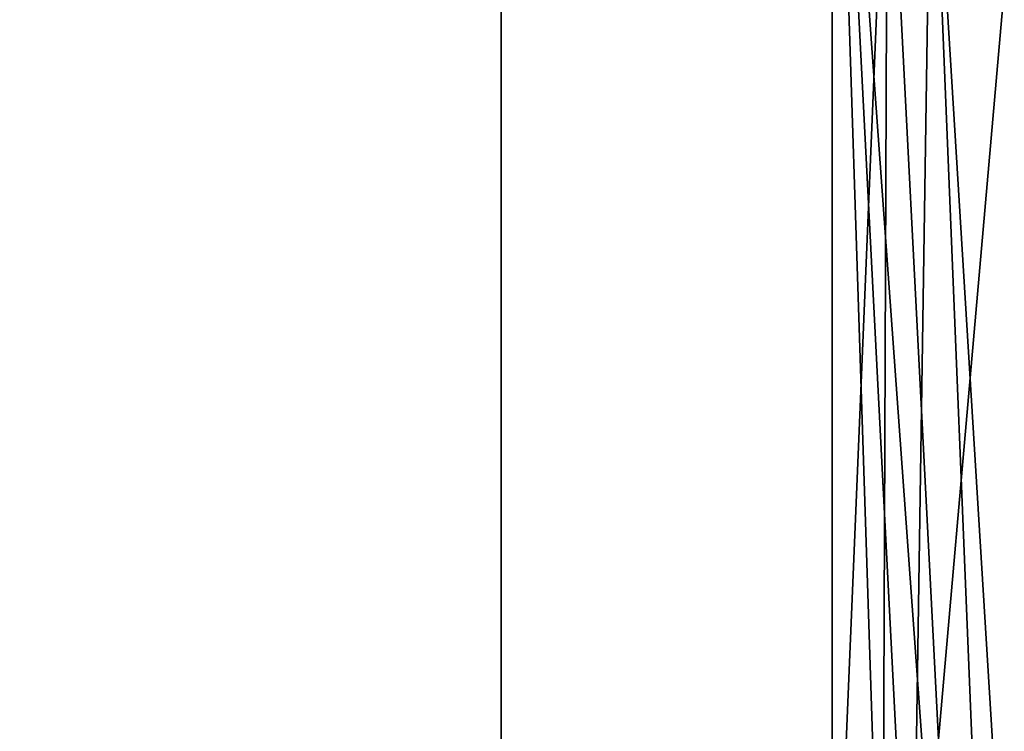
# Model space of a CAD drawing. Header units: millimetres. Extents: x -503 to 6703, y -110 to 249.
# Tile 989 of 1056: x 3944 to 4045, y 103 to 176. Entities that reach past the tile are written whole.
import ezdxf

# ---------------------------------------------------------------- set-up
doc = ezdxf.new("R2010")
doc.units = ezdxf.units.MM
doc.layers.add('152', color=7, linetype='Continuous', true_color=0xffffff)

# ---------------------------------------------------------------- blocks, each defined once
blk = doc.blocks.new('UG_SURFACE_004')
at = {"layer": '152', "color": 252, "linetype": 'Continuous', "lineweight": 35}
for points in [[(3843.5, -9.3, -7.75), (3843.5, 230.4, -7.75), (3993.5, 230.4, -7.75), (3993.5, -9.3, -7.75)], [(5156.5, -9.3, 2212.25), (5156.5, 230.4, 2212.25), (3843.5, 230.4, 2212.25), (3843.5, -9.3, 2212.25)], [(3993.5, -9.3, 2062.25), (3993.5, 230.4, 2062.25), (5006.5, 230.4, 2062.25), (5006.5, -9.3, 2062.25)], [(3993.5, -9.3, -7.75), (3993.5, 230.4, -7.75), (3993.5, 230.4, 2062.25), (3993.5, -9.3, 2062.25)]]:
    blk.add_3dface(points, dxfattribs=at)
blk = doc.blocks.new('UG_SURFACE_363')
at = {"layer": '152', "color": 41, "linetype": 'Continuous', "lineweight": 35}
for points in [[(4027.35, 67.5, -5.75), (4027.35, 67.5, 2025.9), (4027.35, 229.15, 2025.9), (4027.35, 229.15, -5.75)], [(4027.35, 229.15, -5.75), (4035.5, 71, -5.75), (4032.5, 71, -5.75)], [(4035.5, 71, -5.75), (4027.35, 229.15, -5.75), (4042.5, 19.5, -5.75)], [(4033, 203.3, -5.75), (4042.5, 19.5, -5.75), (4027.35, 229.15, -5.75)], [(4032.5, 71, -5.75), (4032.5, 67.5, -5.75), (4027.35, 67.5, -5.75), (4027.35, 229.15, -5.75)], [(4033, 203.3, 2020.25), (4033, 229.15, 2020.25), (4027.35, 229.15, 2025.9), (4027.35, 67.5, 2025.9)], [(4042.5, 19.5, 2010.75), (4045, 19.5, 2008.25), (4049.35, 229.15, 2003.9), (4035.5, 71, 2017.75)], [(4037.5, 203.3, 2015.75), (4035.5, 71, 2017.75), (4049.35, 229.15, 2003.9)], [(4037.5, 203.3, -5.75), (4037.5, 229.15, -5.75), (4049.35, 229.15, -5.75), (4049.35, 11.15, -5.75)], [(4032.5, 71, 2020.75), (4033, 203.3, 2020.25), (4027.35, 67.5, 2025.9)], [(4037.5, 203.3, 2015.75), (4033, 203.3, 2020.25), (4032.5, 71, 2020.75), (4035.5, 71, 2017.75)], [(4033, 203.3, -5.75), (4037.5, 203.3, -5.75), (4045, 19.5, -5.75), (4042.5, 19.5, -5.75)], [(4045, 19.5, -5.75), (4037.5, 203.3, -5.75), (4049.35, 11.15, -5.75)]]:
    blk.add_3dface(points, dxfattribs=at)
blk = doc.blocks.new('UG_SURFACE_370')
at = {"layer": '152', "color": 41, "linetype": 'Continuous', "lineweight": 35}
for points in [[(4027.35, 67.5, 2025.9), (4972.65, 67.5, 2025.9), (4972.65, 229.15, 2025.9), (4027.35, 229.15, 2025.9)], [(4027.35, 67.5, 2025.9), (4027.35, 229.15, 2025.9), (4033, 229.15, 2020.25), (4033, 203.3, 2020.25)], [(4049.35, 229.15, 2003.9), (4035.5, 71, 2017.75), (4037.5, 203.3, 2015.75)], [(4035.5, 71, 2017.75), (4049.35, 229.15, 2003.9), (4045, 19.5, 2008.25), (4042.5, 19.5, 2010.75)], [(4027.35, 67.5, 2025.9), (4033, 203.3, 2020.25), (4032.5, 71, 2020.75)], [(4035.5, 71, 2017.75), (4032.5, 71, 2020.75), (4033, 203.3, 2020.25), (4037.5, 203.3, 2015.75)]]:
    blk.add_3dface(points, dxfattribs=at)

msp = doc.modelspace()

# ---------------------------------------------------------------- linework, layer by layer
at = {"layer": '152', "color": 251, "linetype": 'Continuous', "lineweight": -3, "true_color": 0x636466}
for p, q in [((3993.5, -9.3, 2062.25), (3993.5, 230.4, 2062.25)), ((3993.5, 230.4, -7.75), (3993.5, -9.3, -7.75)), ((4027.35, 67.5, 2025.9), (4027.35, 229.15, 2025.9)), ((4027.35, 67.5, -5.75), (4027.35, 229.15, -5.75)), ((4027.35, 67.5, 2025.9), (4027.35, 229.15, 2025.9))]:
    msp.add_line(p, q, dxfattribs=at)

# ---------------------------------------------------------------- block references
for name in ['UG_SURFACE_004', 'UG_SURFACE_363', 'UG_SURFACE_370']:
    msp.add_blockref(name, (0, 0), dxfattribs=at)

doc.saveas('drawing.dxf')
